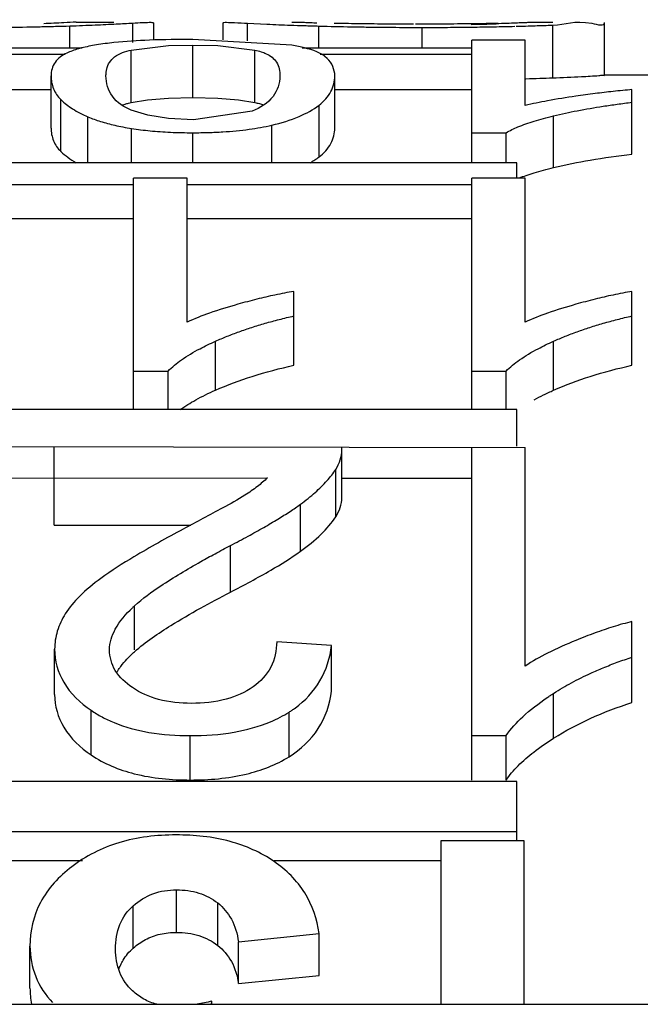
# Paper-space layout 'Sheet' of a CAD drawing. Header units: inches. Extents: x 0.2 to 10.8, y 0.2 to 8.3.
# Tile 460 of 545: x 9.9931 to 10.0072, y 4.5722 to 4.5946. Entities that reach past the tile are written whole.
import ezdxf

# ---------------------------------------------------------------- set-up
doc = ezdxf.new("R2010")
doc.units = ezdxf.units.IN
doc.header["$MEASUREMENT"] = 0
doc.layers.get('0').update_dxf_attribs({"lineweight": 5})

psp = doc.layouts.new('Sheet')

# ---------------------------------------------------------------- linework, layer by layer
at = {"color": 0, "linetype": 'ByBlock', "lineweight": -3}
for p, q in [((9.995254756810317, 4.594560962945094), (9.994395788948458, 4.594560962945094)), ((9.995683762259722, 4.594100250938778), (9.995683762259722, 4.59454488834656)), ((9.99616097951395, 4.594156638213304), (9.99616097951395, 4.594540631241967)), ((9.99773669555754, 4.594162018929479), (9.99773669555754, 4.594547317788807)), ((9.998294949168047, 4.594138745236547), (9.998294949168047, 4.594538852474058)), ((9.998294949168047, 4.594538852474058), (9.99873012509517, 4.594518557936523)), ((9.9995514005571, 4.594560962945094), (9.999302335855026, 4.594560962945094)), ((10.00523485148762, 4.594560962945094), (10.00474382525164, 4.594560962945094)), ((10.00523485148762, 4.593298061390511), (10.00523485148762, 4.594497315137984)), ((10.00641664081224, 4.593360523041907), (10.00641664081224, 4.594560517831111)), ((9.994249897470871, 4.593976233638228), (9.994249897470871, 4.594480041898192)), ((9.99991773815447, 4.593976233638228), (9.99991773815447, 4.594476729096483)), ((10.00226575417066, 4.593976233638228), (10.00226575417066, 4.594445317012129)), ((9.999302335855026, 4.594041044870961), (9.997051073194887, 4.594172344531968)), ((10.00460775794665, 4.5941520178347), (10.00339220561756, 4.5941520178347)), ((10.00339220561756, 4.591366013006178), (10.00339220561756, 4.5941520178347)), ((10.00460775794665, 4.592665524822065), (10.00460775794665, 4.5941520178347)), ((9.99452822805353, 4.593976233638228), (9.991867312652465, 4.593976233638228)), ((9.992253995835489, 4.593833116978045), (9.994142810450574, 4.593833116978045)), ((9.994517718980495, 4.593977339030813), (9.994447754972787, 4.593958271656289)), ((9.995646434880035, 4.593927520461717), (9.996492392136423, 4.594030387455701)), ((9.995646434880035, 4.592734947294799), (9.995646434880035, 4.593927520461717)), ((9.996492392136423, 4.594030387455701), (9.997051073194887, 4.594044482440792)), ((9.997051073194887, 4.594044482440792), (9.997617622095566, 4.594030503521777)), ((9.997051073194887, 4.59285053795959), (9.997051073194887, 4.594044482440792)), ((9.997617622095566, 4.594030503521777), (9.998462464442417, 4.593928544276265)), ((9.998462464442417, 4.592735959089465), (9.998462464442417, 4.593928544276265)), ((10.00339220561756, 4.593976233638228), (9.999537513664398, 4.593976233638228)), ((9.99994574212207, 4.593833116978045), (10.00339220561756, 4.593833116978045)), ((9.993823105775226, 4.592155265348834), (9.993823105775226, 4.593340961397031)), ((10.00027904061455, 4.592155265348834), (10.00027904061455, 4.593340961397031)), ((10.00741664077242, 4.593360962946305), (10.00640992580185, 4.593360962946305)), ((9.992587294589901, 4.593035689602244), (9.993823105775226, 4.593035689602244)), ((10.00027904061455, 4.593035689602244), (10.00339220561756, 4.593035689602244)), ((10.00703886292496, 4.591562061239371), (10.00703886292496, 4.593029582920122)), ((9.994045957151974, 4.59162144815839), (9.994045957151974, 4.592800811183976)), ((9.99558544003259, 4.592720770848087), (9.995646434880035, 4.592734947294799)), ((9.995646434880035, 4.592734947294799), (9.996020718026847, 4.592796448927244)), ((9.996020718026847, 4.592796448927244), (9.996493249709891, 4.592836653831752)), ((9.996493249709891, 4.592836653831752), (9.997051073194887, 4.59285053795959)), ((9.997051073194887, 4.59285053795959), (9.997616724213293, 4.592836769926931)), ((9.997616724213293, 4.592836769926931), (9.998089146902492, 4.592797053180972)), ((9.998089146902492, 4.592797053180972), (9.998462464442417, 4.592735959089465)), ((9.998399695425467, 4.592538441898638), (9.997064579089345, 4.592342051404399)), ((9.999921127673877, 4.591498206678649), (9.999921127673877, 4.592676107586)), ((9.994662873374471, 4.591366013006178), (9.994662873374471, 4.59241069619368)), ((10.00525587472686, 4.591255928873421), (10.00525587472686, 4.592430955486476)), ((9.99565394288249, 4.591366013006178), (9.99565394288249, 4.592145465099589)), ((9.997051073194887, 4.591366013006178), (9.997051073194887, 4.592048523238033)), ((9.998845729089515, 4.591366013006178), (9.998845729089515, 4.592220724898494)), ((10.00339220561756, 4.592048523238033), (10.00417556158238, 4.592048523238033)), ((10.00417556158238, 4.591366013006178), (10.00417556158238, 4.592048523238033)), ((10.00441664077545, 4.591366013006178), (9.988416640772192, 4.591366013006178)), ((10.00441664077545, 4.591017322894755), (10.00441664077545, 4.591366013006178)), ((9.996916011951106, 4.591017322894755), (9.995700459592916, 4.591017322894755)), ((9.995700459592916, 4.585744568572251), (9.995700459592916, 4.591017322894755)), ((9.996916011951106, 4.58773646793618), (9.996916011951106, 4.591017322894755)), ((10.00460775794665, 4.591017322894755), (10.00339220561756, 4.591017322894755)), ((10.00339220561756, 4.585744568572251), (10.00339220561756, 4.591017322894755)), ((10.00460775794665, 4.58773646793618), (10.00460775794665, 4.591017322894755)), ((9.991125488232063, 4.590871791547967), (9.995700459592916, 4.590871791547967)), ((9.996916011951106, 4.590871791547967), (10.00339220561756, 4.590871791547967)), ((9.992315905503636, 4.590097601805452), (9.995700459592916, 4.590097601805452)), ((9.996916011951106, 4.590097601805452), (10.00339220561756, 4.590097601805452)), ((9.999347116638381, 4.586756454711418), (9.999347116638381, 4.588436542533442)), ((10.00703886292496, 4.586756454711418), (10.00703886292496, 4.588436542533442)), ((9.997564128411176, 4.586188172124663), (9.997564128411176, 4.587303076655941)), ((10.00525587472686, 4.586188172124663), (10.00525587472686, 4.587303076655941)), ((9.995700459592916, 4.58661977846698), (9.996483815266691, 4.58661977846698)), ((9.996483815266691, 4.585744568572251), (9.996483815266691, 4.58661977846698)), ((10.00339220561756, 4.58661977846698), (10.00417556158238, 4.58661977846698)), ((10.00417556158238, 4.585744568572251), (10.00417556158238, 4.58661977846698)), ((10.00441664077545, 4.585744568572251), (9.988416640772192, 4.585744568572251)), ((10.00441664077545, 4.584914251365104), (10.00441664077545, 4.585744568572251)), ((9.990245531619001, 4.584914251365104), (10.00460775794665, 4.584881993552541)), ((9.993890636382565, 4.58311520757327), (9.993890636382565, 4.584881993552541)), ((10.00043658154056, 4.584825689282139), (10.00043436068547, 4.584881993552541)), ((10.00339220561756, 4.577314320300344), (10.00339220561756, 4.584881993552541)), ((10.00460775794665, 4.579906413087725), (10.00460775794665, 4.584881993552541)), ((10.00043661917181, 4.583739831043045), (10.00043661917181, 4.584825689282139)), ((9.991795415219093, 4.584186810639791), (9.998746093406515, 4.584193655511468)), ((10.00029788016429, 4.58330495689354), (10.00029788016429, 4.584385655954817)), ((10.00043661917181, 4.584186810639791), (10.00339220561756, 4.584186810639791)), ((9.999495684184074, 4.582519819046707), (9.999495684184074, 4.583591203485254)), ((9.993890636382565, 4.58311520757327), (9.997000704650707, 4.58311520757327)), ((9.997902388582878, 4.581590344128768), (9.997902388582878, 4.58265070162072)), ((9.99572071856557, 4.580275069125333), (9.99572071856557, 4.581277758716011)), ((10.00703886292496, 4.579079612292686), (10.00703886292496, 4.580921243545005)), ((10.00020475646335, 4.580373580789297), (9.998955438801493, 4.580462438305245)), ((9.993904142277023, 4.579261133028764), (9.993904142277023, 4.58029385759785)), ((10.00020475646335, 4.579339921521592), (10.00020475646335, 4.580373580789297)), ((10.00525587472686, 4.578266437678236), (10.00525587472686, 4.579287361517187)), ((9.994734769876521, 4.577885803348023), (9.994734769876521, 4.578902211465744)), ((9.999240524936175, 4.577845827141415), (9.999240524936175, 4.578861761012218)), ((9.996990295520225, 4.577314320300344), (9.996990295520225, 4.578323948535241)), ((10.00339220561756, 4.578323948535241), (10.00417556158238, 4.578323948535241)), ((10.00417556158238, 4.577314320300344), (10.00417556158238, 4.578323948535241)), ((10.00441664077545, 4.577282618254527), (9.988416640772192, 4.577282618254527)), ((10.00441664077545, 4.575932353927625), (10.00441664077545, 4.577282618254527)), ((9.988416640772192, 4.576141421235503), (10.00441664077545, 4.576141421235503)), ((10.00458749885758, 4.575932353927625), (10.00268988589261, 4.575932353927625)), ((10.00268988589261, 4.575932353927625), (10.00268988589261, 4.572211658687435)), ((10.00458749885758, 4.572211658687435), (10.00458749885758, 4.575932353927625)), ((9.99089824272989, 4.57548282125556), (9.994535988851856, 4.57548282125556)), ((9.998896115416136, 4.57548282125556), (10.00268988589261, 4.57548282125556)), ((9.996679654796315, 4.573846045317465), (9.996679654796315, 4.574814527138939)), ((9.99569370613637, 4.573489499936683), (9.99569370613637, 4.574453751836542)), ((9.99761325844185, 4.573550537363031), (9.99761325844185, 4.574515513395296)), ((9.998084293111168, 4.573634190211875), (9.999921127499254, 4.573818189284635)), ((9.999921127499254, 4.572861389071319), (9.999921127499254, 4.573818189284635)), ((9.993343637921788, 4.572580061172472), (9.993343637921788, 4.573533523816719)), ((9.998084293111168, 4.572679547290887), (9.998084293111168, 4.573634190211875)), ((9.998084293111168, 4.572679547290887), (9.999921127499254, 4.572861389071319)), ((9.197416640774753, 4.572211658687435), (10.02941664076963, 4.572211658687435)), ((9.997472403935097, 4.572211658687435), (9.997483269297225, 4.572280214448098)), ((9.997483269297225, 4.572211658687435), (9.997483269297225, 4.572280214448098))]:
    psp.add_line(p, q, dxfattribs=at)
psp.add_lwpolyline([(9.997064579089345, 4.592342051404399), (9.996497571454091, 4.592370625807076), (9.996022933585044, 4.592450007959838), (9.995648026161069, 4.59256382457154)], dxfattribs=at)
for centre, radius, start, end in [((9.992329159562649, 4.651917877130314), 0.05746994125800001, 271.9152738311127, 272.4923705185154), ((10.00176208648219, 4.663956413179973), 0.06950401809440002, 267.4998030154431, 267.9466797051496), ((10.00205995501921, 4.66076551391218), 0.06626423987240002, 271.1408966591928, 271.6342401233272), ((10.00220027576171, 4.687913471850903), 0.09338656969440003, 270.7660753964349, 271.1009088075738), ((10.00220943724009, 4.679155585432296), 0.08470986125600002, 268.4497589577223, 268.9505538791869), ((10.00226216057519, 4.682936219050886), 0.08849089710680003, 269.462273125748, 269.873484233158), ((10.00226565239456, 4.68408371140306), 0.08963839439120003, 269.8728718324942, 270.0000650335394), ((9.997821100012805, 4.578976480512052), 0.003115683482, 132.3867691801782, 133.5243351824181)]:
    psp.add_arc(centre, radius, start, end, dxfattribs=at)
for points, knots in [([(9.99439578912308, 4.594562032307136), (9.994302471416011, 4.594562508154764), (9.99405562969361, 4.594546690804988), (9.993808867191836, 4.594535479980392), (9.993655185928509, 4.594529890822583)], [0, 0, 0, 0, 0.3776538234, 1, 1, 1, 1]), ([(9.994828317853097, 4.594502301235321), (9.994988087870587, 4.594509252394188), (9.995273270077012, 4.594522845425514), (9.9955583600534, 4.594538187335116), (9.995683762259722, 4.59454488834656)], [0, 0, 0, 0, 0.5601396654, 1, 1, 1, 1]), ([(9.995683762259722, 4.59454488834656), (9.99575782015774, 4.594548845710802), (9.995882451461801, 4.594555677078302), (9.996007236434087, 4.594561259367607), (9.996057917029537, 4.594561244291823)], [0, 0, 0, 0, 0.5940489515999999, 1, 1, 1, 1]), ([(9.996057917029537, 4.594561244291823), (9.99608380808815, 4.594561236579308), (9.996112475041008, 4.594563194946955), (9.99616097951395, 4.594550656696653), (9.99616097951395, 4.594540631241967)], [0, 0, 0, 0, 0.7208670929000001, 1, 1, 1, 1]), ([(9.99773669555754, 4.594547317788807), (9.99773669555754, 4.594554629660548), (9.997773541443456, 4.594561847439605), (9.997793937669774, 4.594561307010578), (9.997813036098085, 4.594561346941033)], [0, 0, 0, 0, 0.2768563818, 1, 1, 1, 1]), ([(9.997813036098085, 4.594561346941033), (9.997875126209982, 4.594561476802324), (9.998035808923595, 4.594552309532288), (9.998196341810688, 4.594543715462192), (9.998294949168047, 4.594538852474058)], [0, 0, 0, 0, 0.3860915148, 1, 1, 1, 1]), ([(9.999271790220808, 4.594497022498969), (9.999374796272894, 4.594493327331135), (9.999590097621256, 4.594486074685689), (9.999805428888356, 4.594479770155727), (9.99991773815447, 4.594476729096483)], [0, 0, 0, 0, 0.4784653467, 1, 1, 1, 1]), ([(9.999619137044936, 4.594553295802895), (9.999598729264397, 4.594554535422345), (9.999581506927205, 4.594564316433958), (9.999537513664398, 4.594553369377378), (9.999537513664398, 4.594560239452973)], [0, 0, 0, 0, 0.748491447, 1, 1, 1, 1]), ([(9.999871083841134, 4.594541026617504), (9.99982201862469, 4.594543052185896), (9.999738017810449, 4.59454677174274), (9.999654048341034, 4.594551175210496), (9.999619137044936, 4.594553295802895)], [0, 0, 0, 0, 0.5840325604, 1, 1, 1, 1]), ([(10.00026684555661, 4.594544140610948), (10.00035141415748, 4.5945424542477), (10.00052764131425, 4.594539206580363), (10.00070387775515, 4.594536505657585), (10.0007955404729, 4.594535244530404)], [0, 0, 0, 0, 0.4798986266, 1, 1, 1, 1]), ([(10.0007955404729, 4.594535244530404), (10.00089424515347, 4.594533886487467), (10.0010988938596, 4.594531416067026), (10.00130354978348, 4.594529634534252), (10.00140949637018, 4.594528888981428)], [0, 0, 0, 0, 0.482324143, 1, 1, 1, 1]), ([(10.00140949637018, 4.594528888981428), (10.00151591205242, 4.594528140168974), (10.00173530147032, 4.594526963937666), (10.00195469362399, 4.594526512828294), (10.00206766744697, 4.594526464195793)], [0, 0, 0, 0, 0.4850598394, 1, 1, 1, 1]), ([(10.00211268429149, 4.594526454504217), (10.0022344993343, 4.594526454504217), (10.0024714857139, 4.594526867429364), (10.00270846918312, 4.594528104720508), (10.00282363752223, 4.594528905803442)], [0, 0, 0, 0, 0.5140175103, 1, 1, 1, 1]), ([(10.00282363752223, 4.594528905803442), (10.00293119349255, 4.594529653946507), (10.00313960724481, 4.594531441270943), (10.00334801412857, 4.594533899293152), (10.00344886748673, 4.594535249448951)], [0, 0, 0, 0, 0.5160640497, 1, 1, 1, 1]), ([(10.00439662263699, 4.594542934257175), (10.00432977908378, 4.594540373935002), (10.00418083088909, 4.594535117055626), (10.00403185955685, 4.594530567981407), (10.00394974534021, 4.5945282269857)], [0, 0, 0, 0, 0.4488225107, 1, 1, 1, 1]), ([(10.00466338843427, 4.594554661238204), (10.00462648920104, 4.594552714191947), (10.00453757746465, 4.594548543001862), (10.00444864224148, 4.594544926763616), (10.00439662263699, 4.594542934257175)], [0, 0, 0, 0, 0.4151362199, 1, 1, 1, 1]), ([(10.00440369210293, 4.594471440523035), (10.00454748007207, 4.594475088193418), (10.00482455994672, 4.594482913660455), (10.00510158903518, 4.594492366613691), (10.00523485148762, 4.594497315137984)], [0, 0, 0, 0, 0.5189038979, 1, 1, 1, 1]), ([(10.00475088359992, 4.594560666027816), (10.00475088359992, 4.594553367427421), (10.00470362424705, 4.594566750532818), (10.00468529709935, 4.594555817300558), (10.00466338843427, 4.594554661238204)], [0, 0, 0, 0, 0.2496295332, 1, 1, 1, 1]), ([(10.00523485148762, 4.594497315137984), (10.00553125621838, 4.594508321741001), (10.00577785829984, 4.5946583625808), (10.00641664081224, 4.594462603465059), (10.00641664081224, 4.594560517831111)], [0, 0, 0, 0, 0.7518160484, 1, 1, 1, 1]), ([(9.991857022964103, 4.594445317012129), (9.992161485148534, 4.594445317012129), (9.99273321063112, 4.594447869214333), (9.993304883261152, 4.594456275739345), (9.993572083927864, 4.594461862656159)], [0, 0, 0, 0, 0.532536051, 1, 1, 1, 1]), ([(9.993572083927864, 4.594461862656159), (9.993689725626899, 4.594464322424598), (9.993915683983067, 4.594469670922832), (9.994141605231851, 4.594476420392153), (9.994249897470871, 4.594480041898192)], [0, 0, 0, 0, 0.5206057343, 1, 1, 1, 1]), ([(10.00065795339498, 4.594459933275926), (10.00078492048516, 4.594457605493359), (10.00104282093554, 4.594453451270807), (10.00130073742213, 4.594450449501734), (10.00143167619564, 4.59444921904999)], [0, 0, 0, 0, 0.4923311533, 1, 1, 1, 1]), ([(10.00226575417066, 4.594445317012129), (10.00245861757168, 4.594445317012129), (10.00283329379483, 4.594446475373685), (10.00320795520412, 4.594450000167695), (10.0033897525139, 4.594452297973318)], [0, 0, 0, 0, 0.5147481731, 1, 1, 1, 1]), ([(10.0033897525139, 4.594452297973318), (10.00355904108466, 4.594454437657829), (10.00388671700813, 4.594459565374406), (10.00421435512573, 4.59446670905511), (10.00437271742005, 4.59447066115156)], [0, 0, 0, 0, 0.5166158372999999, 1, 1, 1, 1]), ([(9.995254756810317, 4.594100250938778), (9.995120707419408, 4.594085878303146), (9.994873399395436, 4.594054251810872), (9.994628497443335, 4.594005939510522), (9.994517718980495, 4.593977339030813)], [0, 0, 0, 0, 0.5409399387, 1, 1, 1, 1]), ([(9.997051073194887, 4.594172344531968), (9.996720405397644, 4.594172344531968), (9.996120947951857, 4.594164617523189), (9.995522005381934, 4.594128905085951), (9.995254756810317, 4.594100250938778)], [0, 0, 0, 0, 0.5516203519, 1, 1, 1, 1]), ([(9.994184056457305, 4.593861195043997), (9.99408080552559, 4.593812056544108), (9.993883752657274, 4.59368120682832), (9.993823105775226, 4.593448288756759), (9.993823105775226, 4.593340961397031)], [0, 0, 0, 0, 0.5158342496, 1, 1, 1, 1]), ([(9.994447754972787, 4.593958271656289), (9.9944003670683, 4.593944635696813), (9.994311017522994, 4.593916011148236), (9.994224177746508, 4.59388028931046), (9.994184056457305, 4.593861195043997)], [0, 0, 0, 0, 0.5260156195, 1, 1, 1, 1]), ([(9.9950884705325, 4.593496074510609), (9.995112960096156, 4.593604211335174), (9.995264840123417, 4.593829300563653), (9.995513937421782, 4.593898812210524), (9.995646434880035, 4.593927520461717)], [0, 0, 0, 0, 0.4498945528, 1, 1, 1, 1]), ([(9.998462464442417, 4.593928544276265), (9.998508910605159, 4.593918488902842), (9.99859616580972, 4.593896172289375), (9.99868062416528, 4.593864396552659), (9.998719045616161, 4.593846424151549)], [0, 0, 0, 0, 0.5283802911, 1, 1, 1, 1]), ([(9.998719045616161, 4.593846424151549), (9.998810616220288, 4.59380359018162), (9.998990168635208, 4.59366884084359), (9.999029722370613, 4.593447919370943), (9.999029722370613, 4.593340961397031)], [0, 0, 0, 0, 0.4859064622, 1, 1, 1, 1]), ([(9.999591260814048, 4.593979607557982), (9.999545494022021, 4.593991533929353), (9.99944953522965, 4.59401386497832), (9.999352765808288, 4.594032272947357), (9.999302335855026, 4.594041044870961)], [0, 0, 0, 0, 0.4802401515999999, 1, 1, 1, 1]), ([(10.00027904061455, 4.593340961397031), (10.00027904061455, 4.593485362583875), (10.00012098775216, 4.593831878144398), (9.999774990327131, 4.593931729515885), (9.999591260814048, 4.593979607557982)], [0, 0, 0, 0, 0.4319941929, 1, 1, 1, 1]), ([(9.995072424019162, 4.593340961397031), (9.995072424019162, 4.593368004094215), (9.995074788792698, 4.593420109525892), (9.995082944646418, 4.593471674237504), (9.9950884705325, 4.593496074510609)], [0, 0, 0, 0, 0.5194438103, 1, 1, 1, 1]), ([(9.993823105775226, 4.593340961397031), (9.993823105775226, 4.593241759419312), (9.993858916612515, 4.593040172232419), (9.993974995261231, 4.592870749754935), (9.994045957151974, 4.592800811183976)], [0, 0, 0, 0, 0.4989128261, 1, 1, 1, 1]), ([(9.995648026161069, 4.59256382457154), (9.995482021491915, 4.592627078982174), (9.995177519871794, 4.592827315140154), (9.995072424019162, 4.593179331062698), (9.995072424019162, 4.593340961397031)], [0, 0, 0, 0, 0.5236049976, 1, 1, 1, 1]), ([(9.999029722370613, 4.593340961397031), (9.999029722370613, 4.593176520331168), (9.998904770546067, 4.59280811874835), (9.998579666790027, 4.592608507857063), (9.998399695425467, 4.592538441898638)], [0, 0, 0, 0, 0.4598844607, 1, 1, 1, 1]), ([(9.999921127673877, 4.592676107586), (10.00002990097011, 4.592759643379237), (10.00021340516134, 4.59295601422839), (10.00027904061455, 4.5932192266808), (10.00027904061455, 4.593340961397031)], [0, 0, 0, 0, 0.5297707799, 1, 1, 1, 1]), ([(10.00462498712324, 4.593278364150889), (10.00472957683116, 4.59328129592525), (10.00493287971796, 4.593287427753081), (10.00513615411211, 4.593294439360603), (10.00523485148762, 4.593298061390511)], [0, 0, 0, 0, 0.5144226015, 1, 1, 1, 1]), ([(10.00523485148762, 4.593298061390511), (10.00545392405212, 4.593306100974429), (10.00580387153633, 4.593320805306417), (10.00615362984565, 4.593339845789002), (10.00628435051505, 4.593348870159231)], [0, 0, 0, 0, 0.6258926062, 1, 1, 1, 1]), ([(10.00628435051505, 4.593348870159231), (10.00631747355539, 4.59335115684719), (10.00634526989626, 4.593367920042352), (10.00641664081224, 4.593349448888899), (10.00641664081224, 4.593360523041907)], [0, 0, 0, 0, 0.7498839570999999, 1, 1, 1, 1]), ([(10.00660864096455, 4.592987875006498), (10.00647212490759, 4.59297300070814), (10.00618925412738, 4.592939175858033), (10.00590704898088, 4.592900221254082), (10.00576105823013, 4.592878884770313)], [0, 0, 0, 0, 0.4820657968, 1, 1, 1, 1]), ([(10.00703886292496, 4.593029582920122), (10.00696868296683, 4.593023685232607), (10.00682518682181, 4.593010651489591), (10.00668186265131, 4.592995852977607), (10.00660864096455, 4.592987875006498)], [0, 0, 0, 0, 0.4887992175, 1, 1, 1, 1]), ([(9.994045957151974, 4.592800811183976), (9.994126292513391, 4.592721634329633), (9.994323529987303, 4.592573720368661), (9.994542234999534, 4.592463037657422), (9.994662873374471, 4.59241069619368)], [0, 0, 0, 0, 0.4617094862, 1, 1, 1, 1]), ([(9.995435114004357, 4.592673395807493), (9.995458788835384, 4.592682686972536), (9.995508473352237, 4.59269999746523), (9.99555913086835, 4.592714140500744), (9.99558544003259, 4.592720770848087)], [0, 0, 0, 0, 0.4838384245, 1, 1, 1, 1]), ([(9.998462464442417, 4.592735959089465), (9.998496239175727, 4.592728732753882), (9.99856076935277, 4.592713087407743), (9.998624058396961, 4.592692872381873), (9.998653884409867, 4.592681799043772)], [0, 0, 0, 0, 0.5205252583, 1, 1, 1, 1]), ([(10.00576105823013, 4.592878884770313), (10.0055465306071, 4.592847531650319), (10.00516028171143, 4.592786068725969), (10.00477682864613, 4.59270773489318), (10.00460775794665, 4.592665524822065)], [0, 0, 0, 0, 0.5543980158, 1, 1, 1, 1]), ([(10.00638309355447, 4.592651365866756), (10.00648994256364, 4.592667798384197), (10.00670831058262, 4.59269930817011), (10.00692715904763, 4.59272726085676), (10.00703886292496, 4.592740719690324)], [0, 0, 0, 0, 0.4900131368, 1, 1, 1, 1]), ([(9.998845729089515, 4.592220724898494), (9.9990583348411, 4.592271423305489), (9.999434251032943, 4.592384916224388), (9.999784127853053, 4.592570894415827), (9.999921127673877, 4.592676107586)], [0, 0, 0, 0, 0.5585577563, 1, 1, 1, 1]), ([(10.00525587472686, 4.592430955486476), (10.00543376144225, 4.592475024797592), (10.00580817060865, 4.592556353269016), (10.00618572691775, 4.592621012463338), (10.00638309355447, 4.592651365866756)], [0, 0, 0, 0, 0.4785576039, 1, 1, 1, 1]), ([(9.994662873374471, 4.59241069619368), (9.994755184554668, 4.592370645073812), (9.994956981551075, 4.592297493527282), (9.995164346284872, 4.592242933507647), (9.995275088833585, 4.592217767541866)], [0, 0, 0, 0, 0.4697916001, 1, 1, 1, 1]), ([(10.00417556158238, 4.592048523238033), (10.0042609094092, 4.592099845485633), (10.00447017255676, 4.592196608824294), (10.00468749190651, 4.592270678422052), (10.00481162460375, 4.592308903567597)], [0, 0, 0, 0, 0.433991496, 1, 1, 1, 1]), ([(10.00481162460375, 4.592308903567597), (10.00488148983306, 4.592330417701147), (10.00502907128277, 4.592373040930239), (10.0051777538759, 4.592411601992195), (10.00525587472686, 4.592430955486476)], [0, 0, 0, 0, 0.4759751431, 1, 1, 1, 1]), ([(9.993823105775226, 4.592155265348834), (9.993823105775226, 4.592057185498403), (9.9938590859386, 4.591857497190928), (9.993975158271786, 4.591690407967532), (9.994045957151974, 4.59162144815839)], [0, 0, 0, 0, 0.4980879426, 1, 1, 1, 1]), ([(9.995275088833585, 4.592217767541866), (9.9953360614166, 4.592203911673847), (9.995461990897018, 4.592177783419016), (9.995588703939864, 4.592155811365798), (9.99565394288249, 4.592145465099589)], [0, 0, 0, 0, 0.4862844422, 1, 1, 1, 1]), ([(9.99565394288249, 4.592145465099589), (9.995722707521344, 4.592134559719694), (9.995863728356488, 4.592114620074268), (9.996005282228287, 4.592098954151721), (9.996077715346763, 4.592091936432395)], [0, 0, 0, 0, 0.488945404, 1, 1, 1, 1]), ([(9.996077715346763, 4.592091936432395), (9.99615304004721, 4.592084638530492), (9.996307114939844, 4.59207191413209), (9.996461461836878, 4.592063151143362), (9.99654028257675, 4.592059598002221)], [0, 0, 0, 0, 0.4895737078, 1, 1, 1, 1]), ([(9.99654028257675, 4.592059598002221), (9.996623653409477, 4.592055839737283), (9.996793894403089, 4.592050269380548), (9.996964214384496, 4.592048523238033), (9.997051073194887, 4.592048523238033)], [0, 0, 0, 0, 0.4900087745, 1, 1, 1, 1]), ([(9.997051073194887, 4.592048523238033), (9.997168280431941, 4.592048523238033), (9.997395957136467, 4.592051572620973), (9.997623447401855, 4.592061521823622), (9.997733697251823, 4.592068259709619)], [0, 0, 0, 0, 0.5148282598, 1, 1, 1, 1]), ([(9.997733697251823, 4.592068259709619), (9.997933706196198, 4.592080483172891), (9.998306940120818, 4.592114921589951), (9.998676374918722, 4.592180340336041), (9.998845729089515, 4.592220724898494)], [0, 0, 0, 0, 0.5350874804, 1, 1, 1, 1]), ([(9.999921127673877, 4.591498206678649), (10.00002964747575, 4.591580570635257), (10.00021298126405, 4.591773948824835), (10.00027904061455, 4.59203487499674), (10.00027904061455, 4.592155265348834)], [0, 0, 0, 0, 0.5308737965, 1, 1, 1, 1]), ([(9.994045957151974, 4.59162144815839), (9.994095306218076, 4.591573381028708), (9.994207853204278, 4.591480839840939), (9.994330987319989, 4.591403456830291), (9.994397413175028, 4.591366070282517)], [0, 0, 0, 0, 0.4747276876, 1, 1, 1, 1]), ([(9.99971780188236, 4.591366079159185), (9.999754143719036, 4.591386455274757), (9.999823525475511, 4.591428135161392), (9.999889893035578, 4.591474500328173), (9.999921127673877, 4.591498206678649)], [0, 0, 0, 0, 0.5151599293, 1, 1, 1, 1]), ([(10.00525587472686, 4.591255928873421), (10.00553043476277, 4.591323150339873), (10.00612271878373, 4.59144102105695), (10.00672048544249, 4.591524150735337), (10.00703886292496, 4.591562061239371)], [0, 0, 0, 0, 0.4685417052, 1, 1, 1, 1]), ([(10.00446959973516, 4.591017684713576), (10.00452265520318, 4.591038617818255), (10.00463611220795, 4.591079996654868), (10.00475108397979, 4.591116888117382), (10.00481201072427, 4.591135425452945)], [0, 0, 0, 0, 0.472462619, 1, 1, 1, 1]), ([(10.00481201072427, 4.591135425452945), (10.00488182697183, 4.591156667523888), (10.00502929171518, 4.59119875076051), (10.0051778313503, 4.591236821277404), (10.00525587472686, 4.591255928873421)], [0, 0, 0, 0, 0.4759589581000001, 1, 1, 1, 1]), ([(9.998916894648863, 4.58835434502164), (9.998779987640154, 4.588325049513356), (9.998496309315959, 4.588258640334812), (9.998214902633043, 4.588183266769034), (9.998069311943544, 4.588142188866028)], [0, 0, 0, 0, 0.4806570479, 1, 1, 1, 1]), ([(9.999347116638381, 4.588436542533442), (9.999276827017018, 4.588424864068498), (9.999133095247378, 4.588399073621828), (9.998989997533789, 4.588369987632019), (9.998916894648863, 4.58835434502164)], [0, 0, 0, 0, 0.4879988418, 1, 1, 1, 1]), ([(10.00660864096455, 4.588354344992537), (10.00647173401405, 4.588325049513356), (10.00618805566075, 4.588258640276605), (10.00590664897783, 4.58818326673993), (10.00576105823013, 4.588142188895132)], [0, 0, 0, 0, 0.4806568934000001, 1, 1, 1, 1]), ([(10.00703886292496, 4.588436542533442), (10.0069685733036, 4.588424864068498), (10.00682484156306, 4.588399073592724), (10.00668174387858, 4.588369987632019), (10.00660864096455, 4.588354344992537)], [0, 0, 0, 0, 0.4879988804, 1, 1, 1, 1]), ([(9.998069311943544, 4.588142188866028), (9.997853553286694, 4.588081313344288), (9.997463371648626, 4.58796207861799), (9.997082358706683, 4.587814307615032), (9.996916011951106, 4.58773646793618)], [0, 0, 0, 0, 0.5496814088, 1, 1, 1, 1]), ([(10.00576105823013, 4.588142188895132), (10.00554529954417, 4.588081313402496), (10.00515511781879, 4.58796207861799), (10.00477410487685, 4.587814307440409), (10.00460775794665, 4.58773646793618)], [0, 0, 0, 0, 0.5496813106, 1, 1, 1, 1]), ([(9.99869134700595, 4.58770992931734), (9.998797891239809, 4.587740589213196), (9.999015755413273, 4.587799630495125), (9.999235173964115, 4.587852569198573), (9.999347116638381, 4.587878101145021)], [0, 0, 0, 0, 0.4912500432, 1, 1, 1, 1]), ([(10.00638309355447, 4.587709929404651), (10.00648963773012, 4.587740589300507), (10.00670750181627, 4.587799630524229), (10.0069269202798, 4.587852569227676), (10.00703886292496, 4.587878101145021)], [0, 0, 0, 0, 0.4912500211, 1, 1, 1, 1]), ([(9.998100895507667, 4.587519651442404), (9.998196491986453, 4.587554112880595), (9.998392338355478, 4.58762070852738), (9.998590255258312, 4.587680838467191), (9.99869134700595, 4.58770992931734)], [0, 0, 0, 0, 0.4913547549, 1, 1, 1, 1]), ([(10.00579264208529, 4.58751965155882), (10.00588823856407, 4.58755411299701), (10.00608408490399, 4.587620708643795), (10.00628200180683, 4.587680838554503), (10.00638309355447, 4.587709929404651)], [0, 0, 0, 0, 0.4913547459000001, 1, 1, 1, 1]), ([(9.997564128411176, 4.587303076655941), (9.997650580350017, 4.587342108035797), (9.997828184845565, 4.587417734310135), (9.998008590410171, 4.587486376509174), (9.998100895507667, 4.587519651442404)], [0, 0, 0, 0, 0.4915402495, 1, 1, 1, 1]), ([(10.00525587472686, 4.587303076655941), (10.00534232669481, 4.587342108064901), (10.00551993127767, 4.587417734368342), (10.00570033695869, 4.587486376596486), (10.00579264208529, 4.58751965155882)], [0, 0, 0, 0, 0.4915402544, 1, 1, 1, 1]), ([(9.996483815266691, 4.58661977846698), (9.996574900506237, 4.586715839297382), (9.99680847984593, 4.586904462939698), (9.997066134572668, 4.587055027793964), (9.997212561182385, 4.587132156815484)], [0, 0, 0, 0, 0.4444080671, 1, 1, 1, 1]), ([(9.997212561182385, 4.587132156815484), (9.997268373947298, 4.587161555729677), (9.997384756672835, 4.587220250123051), (9.99750284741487, 4.587275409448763), (9.997564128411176, 4.587303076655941)], [0, 0, 0, 0, 0.4840584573, 1, 1, 1, 1]), ([(10.00417556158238, 4.58661977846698), (10.00426664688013, 4.586715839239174), (10.00450022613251, 4.586904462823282), (10.00475788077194, 4.587055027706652), (10.00490430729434, 4.587132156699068)], [0, 0, 0, 0, 0.444408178, 1, 1, 1, 1]), ([(10.00490430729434, 4.587132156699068), (10.00496012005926, 4.587161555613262), (10.00507650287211, 4.587220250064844), (10.00519459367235, 4.587275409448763), (10.00525587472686, 4.587303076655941)], [0, 0, 0, 0, 0.4840584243, 1, 1, 1, 1]), ([(9.997564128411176, 4.586188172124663), (9.997834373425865, 4.586308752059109), (9.998421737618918, 4.586525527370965), (9.999026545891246, 4.586684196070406), (9.999347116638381, 4.586756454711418)], [0, 0, 0, 0, 0.473830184, 1, 1, 1, 1]), ([(10.00525587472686, 4.586188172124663), (10.00552611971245, 4.586308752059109), (10.0061134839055, 4.586525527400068), (10.00671829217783, 4.586684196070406), (10.00703886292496, 4.586756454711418)], [0, 0, 0, 0, 0.4738301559, 1, 1, 1, 1]), ([(9.996756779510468, 4.585744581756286), (9.996870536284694, 4.585825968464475), (9.997134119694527, 4.585985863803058), (9.997411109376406, 4.586119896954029), (9.997564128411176, 4.586188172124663)], [0, 0, 0, 0, 0.4549704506, 1, 1, 1, 1]), ([(10.00481201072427, 4.585970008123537), (10.00488130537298, 4.586007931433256), (10.00502792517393, 4.586083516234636), (10.00517742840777, 4.58615317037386), (10.00525587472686, 4.586188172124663)], [0, 0, 0, 0, 0.4790543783, 1, 1, 1, 1]), ([(10.00029788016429, 4.584385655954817), (10.00034103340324, 4.584453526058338), (10.00041077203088, 4.584594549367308), (10.00043661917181, 4.584750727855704), (10.00043661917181, 4.584825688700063)], [0, 0, 0, 0, 0.5175898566, 1, 1, 1, 1]), ([(9.998746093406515, 4.584193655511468), (9.998673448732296, 4.584124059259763), (9.998509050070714, 4.583983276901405), (9.998331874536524, 4.583859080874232), (9.998234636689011, 4.583796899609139)], [0, 0, 0, 0, 0.4657047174, 1, 1, 1, 1]), ([(10.00009912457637, 4.584124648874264), (10.00013653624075, 4.584166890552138), (10.00020640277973, 4.58425126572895), (10.00026943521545, 4.58434091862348), (10.00029788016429, 4.584385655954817)], [0, 0, 0, 0, 0.5155897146, 1, 1, 1, 1]), ([(9.999831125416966, 4.583859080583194), (9.999879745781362, 4.583902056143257), (9.999971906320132, 4.583987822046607), (10.0000587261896, 4.584079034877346), (10.00009912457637, 4.584124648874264)], [0, 0, 0, 0, 0.5157336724, 1, 1, 1, 1]), ([(9.998234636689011, 4.583796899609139), (9.998070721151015, 4.583692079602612), (9.997600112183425, 4.583436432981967), (9.997129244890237, 4.583183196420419), (9.996828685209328, 4.58302346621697)], [0, 0, 0, 0, 0.3637189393, 1, 1, 1, 1]), ([(9.999495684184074, 4.583591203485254), (9.999555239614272, 4.583634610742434), (9.99966924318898, 4.583721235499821), (9.99977909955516, 4.583813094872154), (9.999831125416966, 4.583859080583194)], [0, 0, 0, 0, 0.5148794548, 1, 1, 1, 1]), ([(10.00029788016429, 4.58330495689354), (10.00034098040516, 4.583371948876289), (10.00041070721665, 4.583511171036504), (10.00043661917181, 4.58366572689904), (10.00043661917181, 4.583739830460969)], [0, 0, 0, 0, 0.5180650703, 1, 1, 1, 1]), ([(9.999260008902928, 4.583428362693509), (9.999301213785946, 4.583455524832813), (9.9993804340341, 4.583508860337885), (9.999458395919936, 4.5835640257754), (9.999495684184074, 4.583591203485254)], [0, 0, 0, 0, 0.5168099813, 1, 1, 1, 1]), ([(9.998664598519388, 4.583065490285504), (9.9987712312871, 4.583126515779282), (9.99897169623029, 4.58324424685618), (9.999168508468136, 4.583368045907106), (9.999260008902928, 4.583428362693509)], [0, 0, 0, 0, 0.5285395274, 1, 1, 1, 1]), ([(9.999495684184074, 4.582519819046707), (9.999662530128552, 4.5826399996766), (9.999956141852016, 4.582876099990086), (10.00020584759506, 4.583161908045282), (10.00029788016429, 4.58330495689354)], [0, 0, 0, 0, 0.5472777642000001, 1, 1, 1, 1]), ([(9.996828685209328, 4.58302346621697), (9.996450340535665, 4.58282239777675), (9.99581396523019, 4.582469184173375), (9.99519726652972, 4.582080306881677), (9.994955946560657, 4.581903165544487)], [0, 0, 0, 0, 0.5886891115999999, 1, 1, 1, 1]), ([(9.997902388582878, 4.58265070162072), (9.998036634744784, 4.5827207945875), (9.998292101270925, 4.582856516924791), (9.998544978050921, 4.582997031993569), (9.998664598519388, 4.583065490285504)], [0, 0, 0, 0, 0.5235400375, 1, 1, 1, 1]), ([(9.997229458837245, 4.582286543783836), (9.997336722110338, 4.582346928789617), (9.997560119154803, 4.582470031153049), (9.99778541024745, 4.582589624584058), (9.997902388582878, 4.58265070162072)], [0, 0, 0, 0, 0.4826099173, 1, 1, 1, 1]), ([(9.997902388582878, 4.581590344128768), (9.998212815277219, 4.581750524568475), (9.998755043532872, 4.582041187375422), (9.999279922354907, 4.582364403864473), (9.999495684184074, 4.582519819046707)], [0, 0, 0, 0, 0.567787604, 1, 1, 1, 1]), ([(9.99572071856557, 4.581277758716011), (9.995905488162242, 4.581446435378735), (9.996399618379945, 4.581801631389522), (9.996919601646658, 4.582112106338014), (9.997229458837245, 4.582286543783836)], [0, 0, 0, 0, 0.4130022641, 1, 1, 1, 1]), ([(9.994955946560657, 4.581903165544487), (9.994785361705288, 4.581777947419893), (9.994488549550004, 4.581534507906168), (9.994237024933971, 4.581240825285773), (9.994146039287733, 4.581095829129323)], [0, 0, 0, 0, 0.5528109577, 1, 1, 1, 1]), ([(9.99572071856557, 4.580233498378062), (9.995973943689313, 4.580461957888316), (9.99669268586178, 4.580940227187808), (9.99744324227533, 4.581353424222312), (9.997902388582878, 4.581590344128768)], [0, 0, 0, 0, 0.397626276, 1, 1, 1, 1]), ([(9.994146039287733, 4.581095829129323), (9.994069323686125, 4.580973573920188), (9.993946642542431, 4.580715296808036), (9.993904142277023, 4.580431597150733), (9.993904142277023, 4.58029385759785)], [0, 0, 0, 0, 0.5116851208, 1, 1, 1, 1]), ([(9.995153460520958, 4.580275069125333), (9.995153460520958, 4.580438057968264), (9.995273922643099, 4.580809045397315), (9.995524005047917, 4.58109174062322), (9.995675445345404, 4.581235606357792)], [0, 0, 0, 0, 0.4382947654, 1, 1, 1, 1]), ([(10.00703886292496, 4.580921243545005), (10.0069684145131, 4.580904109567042), (10.00682435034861, 4.580866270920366), (10.00668157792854, 4.58082384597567), (10.00660864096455, 4.580801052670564)], [0, 0, 0, 0, 0.4868603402, 1, 1, 1, 1]), ([(10.00660864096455, 4.580801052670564), (10.00647119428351, 4.580758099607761), (10.00618645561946, 4.580660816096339), (10.00590613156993, 4.580551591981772), (10.00576105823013, 4.580492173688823)], [0, 0, 0, 0, 0.4787746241, 1, 1, 1, 1]), ([(9.998955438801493, 4.580462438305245), (9.998955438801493, 4.580264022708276), (9.998870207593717, 4.579855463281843), (9.998584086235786, 4.579552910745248), (9.998421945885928, 4.579437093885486)], [0, 0, 0, 0, 0.49894312, 1, 1, 1, 1]), ([(10.00576105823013, 4.580492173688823), (10.00554372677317, 4.580403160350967), (10.00514875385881, 4.58022811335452), (10.00477114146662, 4.58001620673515), (10.00460775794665, 4.579906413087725)], [0, 0, 0, 0, 0.5440196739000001, 1, 1, 1, 1]), ([(9.993904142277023, 4.58029385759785), (9.993904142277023, 4.580032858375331), (9.994063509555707, 4.579463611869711), (9.99449042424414, 4.579070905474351), (9.994734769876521, 4.578902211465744)], [0, 0, 0, 0, 0.467806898, 1, 1, 1, 1]), ([(9.995673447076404, 4.579417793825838), (9.995521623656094, 4.579522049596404), (9.995255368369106, 4.579762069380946), (9.995153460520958, 4.580114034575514), (9.995153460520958, 4.580275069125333)], [0, 0, 0, 0, 0.5335135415, 1, 1, 1, 1]), ([(9.995410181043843, 4.579901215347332), (9.995453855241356, 4.579958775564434), (9.995552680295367, 4.58007436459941), (9.995661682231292, 4.580180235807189), (9.99572071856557, 4.580233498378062)], [0, 0, 0, 0, 0.4760869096, 1, 1, 1, 1]), ([(9.999374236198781, 4.578952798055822), (9.999599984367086, 4.579117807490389), (9.999998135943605, 4.579540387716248), (10.00016974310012, 4.580094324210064), (10.00020475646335, 4.580373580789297)], [0, 0, 0, 0, 0.49838018, 1, 1, 1, 1]), ([(10.00638309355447, 4.57986830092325), (10.00648924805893, 4.579912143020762), (10.00670643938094, 4.579996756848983), (10.00692659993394, 4.580073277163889), (10.00703886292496, 4.580110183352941)], [0, 0, 0, 0, 0.4928718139, 1, 1, 1, 1]), ([(9.995316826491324, 4.579764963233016), (9.995330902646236, 4.579788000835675), (9.99536091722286, 4.579834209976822), (9.99539321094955, 4.579878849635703), (9.995410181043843, 4.579901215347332)], [0, 0, 0, 0, 0.4902175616, 1, 1, 1, 1]), ([(10.00525587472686, 4.579287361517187), (10.00538836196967, 4.579372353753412), (10.00566501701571, 4.579534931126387), (10.00595238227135, 4.579677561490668), (10.00610071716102, 4.579745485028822)], [0, 0, 0, 0, 0.4910451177, 1, 1, 1, 1]), ([(10.00610071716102, 4.579745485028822), (10.00614709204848, 4.579766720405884), (10.00624084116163, 4.579808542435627), (10.00633536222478, 4.579848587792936), (10.00638309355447, 4.57986830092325)], [0, 0, 0, 0, 0.4969005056, 1, 1, 1, 1]), ([(9.993904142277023, 4.579261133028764), (9.993904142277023, 4.579002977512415), (9.994064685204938, 4.578438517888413), (9.994490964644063, 4.578052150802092), (9.994734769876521, 4.577885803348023)], [0, 0, 0, 0, 0.4665710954, 1, 1, 1, 1]), ([(9.997017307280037, 4.579058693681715), (9.996765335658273, 4.579058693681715), (9.996292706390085, 4.579104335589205), (9.995852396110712, 4.579294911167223), (9.995673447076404, 4.579417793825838)], [0, 0, 0, 0, 0.5371959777, 1, 1, 1, 1]), ([(9.998421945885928, 4.579437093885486), (9.99823861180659, 4.579306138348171), (9.997777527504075, 4.579104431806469), (9.997282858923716, 4.579058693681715), (9.997017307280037, 4.579058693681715)], [0, 0, 0, 0, 0.4589997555, 1, 1, 1, 1]), ([(9.999240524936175, 4.577845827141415), (9.999500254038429, 4.578008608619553), (9.999965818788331, 4.578438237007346), (10.00016669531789, 4.579039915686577), (10.00020475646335, 4.579339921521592)], [0, 0, 0, 0, 0.5033776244, 1, 1, 1, 1]), ([(10.00510876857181, 4.57919030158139), (10.00513280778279, 4.579206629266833), (10.00518163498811, 4.579239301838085), (10.00523088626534, 4.579271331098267), (10.00525587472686, 4.579287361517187)], [0, 0, 0, 0, 0.4946515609, 1, 1, 1, 1]), ([(10.00417556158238, 4.578323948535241), (10.00428289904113, 4.578482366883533), (10.00457393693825, 4.578799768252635), (10.00491444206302, 4.579058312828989), (10.00510876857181, 4.57919030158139)], [0, 0, 0, 0, 0.4489116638, 1, 1, 1, 1]), ([(10.00525587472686, 4.578266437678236), (10.0055213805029, 4.578434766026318), (10.00610192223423, 4.578742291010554), (10.00671537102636, 4.578974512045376), (10.00703886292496, 4.579079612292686)], [0, 0, 0, 0, 0.48031488, 1, 1, 1, 1]), ([(9.994734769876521, 4.578902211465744), (9.994814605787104, 4.578847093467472), (9.994983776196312, 4.578744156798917), (9.995162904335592, 4.578659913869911), (9.995255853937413, 4.578621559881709)], [0, 0, 0, 0, 0.4910473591, 1, 1, 1, 1]), ([(9.998813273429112, 4.578639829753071), (9.99888853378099, 4.578671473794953), (9.999034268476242, 4.578739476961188), (9.999173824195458, 4.57881946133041), (9.999240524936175, 4.578861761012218)], [0, 0, 0, 0, 0.5082791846, 1, 1, 1, 1]), ([(9.999240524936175, 4.578861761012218), (9.999263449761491, 4.578876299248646), (9.99930853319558, 4.578905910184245), (9.999352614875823, 4.578936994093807), (9.999374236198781, 4.578952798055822)], [0, 0, 0, 0, 0.5033802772, 1, 1, 1, 1]), ([(9.995255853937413, 4.578621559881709), (9.995509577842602, 4.578516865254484), (9.996084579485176, 4.578363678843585), (9.996675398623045, 4.578323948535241), (9.996990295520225, 4.578323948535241)], [0, 0, 0, 0, 0.4657080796, 1, 1, 1, 1]), ([(9.996990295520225, 4.578323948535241), (9.997323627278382, 4.578323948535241), (9.99794494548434, 4.578365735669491), (9.998549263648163, 4.578528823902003), (9.998813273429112, 4.578639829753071)], [0, 0, 0, 0, 0.5378668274, 1, 1, 1, 1]), ([(10.00444834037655, 4.577639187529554), (10.00455970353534, 4.577751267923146), (10.00481935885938, 4.577974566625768), (10.00510101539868, 4.578168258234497), (10.00525587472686, 4.578266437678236)], [0, 0, 0, 0, 0.4628543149, 1, 1, 1, 1]), ([(9.994734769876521, 4.577885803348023), (9.995029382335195, 4.577684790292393), (9.995773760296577, 4.577382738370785), (9.99656270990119, 4.577314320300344), (9.996990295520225, 4.577314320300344)], [0, 0, 0, 0, 0.4547774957, 1, 1, 1, 1]), ([(9.996990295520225, 4.577314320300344), (9.997416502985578, 4.577314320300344), (9.998198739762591, 4.577378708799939), (9.998942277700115, 4.577658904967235), (9.999240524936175, 4.577845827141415)], [0, 0, 0, 0, 0.5476911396, 1, 1, 1, 1]), ([(10.00417556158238, 4.577314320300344), (10.00421403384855, 4.577370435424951), (10.00430042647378, 4.577482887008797), (10.00439652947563, 4.577587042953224), (10.00444834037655, 4.577639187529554)], [0, 0, 0, 0, 0.4806737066, 1, 1, 1, 1]), ([(9.996666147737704, 4.576064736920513), (9.996228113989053, 4.576064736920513), (9.995381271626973, 4.575968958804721), (9.994611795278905, 4.57558444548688), (9.994294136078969, 4.575340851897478)], [0, 0, 0, 0, 0.5225012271, 1, 1, 1, 1]), ([(9.998896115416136, 4.575458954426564), (9.998594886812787, 4.575666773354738), (9.99786487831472, 4.575987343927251), (9.997079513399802, 4.576064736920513), (9.996666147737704, 4.576064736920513)], [0, 0, 0, 0, 0.4695860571, 1, 1, 1, 1]), ([(9.999921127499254, 4.573818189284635), (9.999876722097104, 4.574142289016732), (9.999660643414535, 4.57479265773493), (9.99917053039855, 4.575269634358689), (9.998896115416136, 4.575458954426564)], [0, 0, 0, 0, 0.4952631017, 1, 1, 1, 1]), ([(9.994294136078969, 4.575340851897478), (9.994007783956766, 4.575121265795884), (9.99350667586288, 4.574591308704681), (9.993343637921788, 4.573873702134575), (9.993343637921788, 4.573533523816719)], [0, 0, 0, 0, 0.5147465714, 1, 1, 1, 1]), ([(9.99569370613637, 4.574453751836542), (9.995823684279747, 4.574569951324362), (9.996135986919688, 4.574762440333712), (9.996497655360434, 4.574814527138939), (9.996679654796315, 4.574814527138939)], [0, 0, 0, 0, 0.4892616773, 1, 1, 1, 1]), ([(9.996679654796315, 4.574814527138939), (9.996850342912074, 4.574814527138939), (9.99718548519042, 4.574772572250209), (9.997486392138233, 4.574614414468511), (9.99761325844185, 4.574515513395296)], [0, 0, 0, 0, 0.5148189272, 1, 1, 1, 1]), ([(9.99528852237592, 4.573466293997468), (9.99528852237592, 4.573656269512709), (9.99534184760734, 4.57402877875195), (9.995563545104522, 4.574337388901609), (9.99569370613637, 4.574453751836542)], [0, 0, 0, 0, 0.5210988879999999, 1, 1, 1, 1]), ([(9.99761325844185, 4.574515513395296), (9.99774000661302, 4.5744167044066), (9.997965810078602, 4.574147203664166), (9.998059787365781, 4.57381157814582), (9.998084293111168, 4.573634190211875)], [0, 0, 0, 0, 0.4729817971, 1, 1, 1, 1]), ([(9.99569370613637, 4.573489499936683), (9.995736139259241, 4.573526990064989), (9.99582432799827, 4.573596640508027), (9.99592025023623, 4.573655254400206), (9.995969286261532, 4.57368119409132)], [0, 0, 0, 0, 0.5051204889, 1, 1, 1, 1]), ([(9.995969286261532, 4.57368119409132), (9.996074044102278, 4.573736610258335), (9.996307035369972, 4.573822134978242), (9.996553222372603, 4.573846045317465), (9.996679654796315, 4.573846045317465)], [0, 0, 0, 0, 0.4838328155, 1, 1, 1, 1]), ([(9.996679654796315, 4.573846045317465), (9.996850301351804, 4.573846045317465), (9.997184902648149, 4.573804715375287), (9.997486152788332, 4.5736484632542), (9.99761325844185, 4.573550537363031)], [0, 0, 0, 0, 0.5153926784, 1, 1, 1, 1]), ([(9.993343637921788, 4.573533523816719), (9.993343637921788, 4.573298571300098), (9.99342807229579, 4.572821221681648), (9.993696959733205, 4.572418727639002), (9.993858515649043, 4.572246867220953)], [0, 0, 0, 0, 0.4990219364, 1, 1, 1, 1]), ([(9.995675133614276, 4.572516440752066), (9.99555072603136, 4.572631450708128), (9.995341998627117, 4.572929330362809), (9.99528852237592, 4.573285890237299), (9.99528852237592, 4.573466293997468)], [0, 0, 0, 0, 0.4843070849, 1, 1, 1, 1]), ([(9.995461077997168, 4.573210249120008), (9.99549171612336, 4.573261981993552), (9.995562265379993, 4.573361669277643), (9.995647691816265, 4.573448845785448), (9.99569370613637, 4.573489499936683)], [0, 0, 0, 0, 0.4947491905, 1, 1, 1, 1]), ([(9.99761325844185, 4.573550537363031), (9.997739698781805, 4.573453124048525), (9.997965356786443, 4.573187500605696), (9.998059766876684, 4.57285500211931), (9.998084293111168, 4.572679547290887)], [0, 0, 0, 0, 0.4739482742, 1, 1, 1, 1]), ([(9.995362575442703, 4.572995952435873), (9.995375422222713, 4.573033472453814), (9.99540459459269, 4.573106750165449), (9.99544117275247, 4.573176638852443), (9.995461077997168, 4.573210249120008)], [0, 0, 0, 0, 0.5037857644, 1, 1, 1, 1]), ([(9.993343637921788, 4.572580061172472), (9.993343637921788, 4.572517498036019), (9.993349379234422, 4.572393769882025), (9.993367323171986, 4.57227119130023), (9.99337926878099, 4.57221128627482)], [0, 0, 0, 0, 0.5059795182, 1, 1, 1, 1]), ([(9.996227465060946, 4.572208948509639), (9.996125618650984, 4.572236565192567), (9.995926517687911, 4.572316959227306), (9.995753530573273, 4.572443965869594), (9.995675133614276, 4.572516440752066)], [0, 0, 0, 0, 0.4970785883, 1, 1, 1, 1]), ([(9.997483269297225, 4.572280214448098), (9.99742576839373, 4.572266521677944), (9.997313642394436, 4.572241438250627), (9.997200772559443, 4.572219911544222), (9.997145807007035, 4.572210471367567)], [0, 0, 0, 0, 0.5145302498, 1, 1, 1, 1])]:
    psp.add_open_spline(points, degree=3, knots=knots, dxfattribs=at)

doc.saveas('drawing.dxf')
